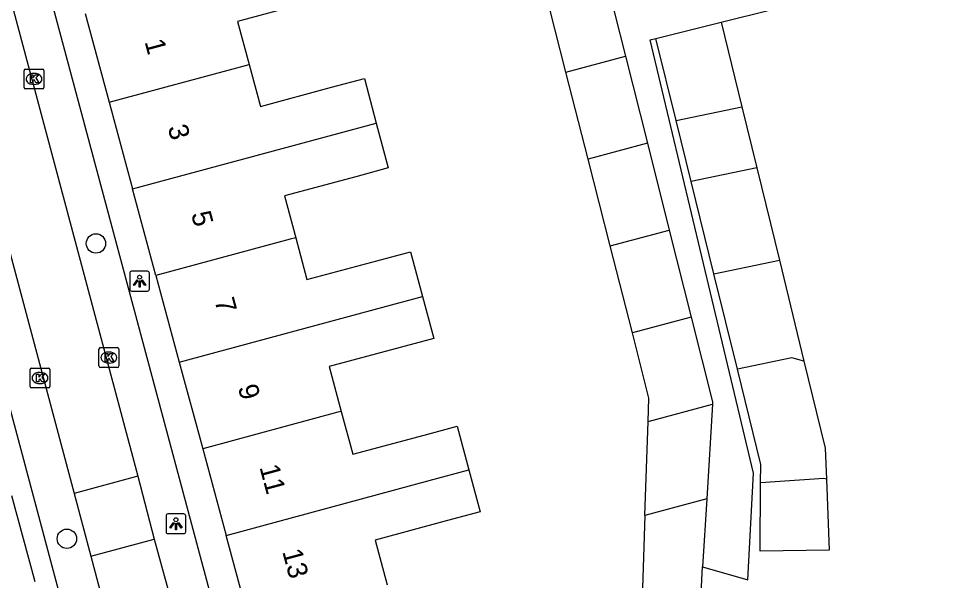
# Model space of a CAD drawing. Extents: x 162542 to 163144, y 380786 to 381511.
# Drawn here: x 163031.56 to 163078.03, y 381072.86 to 381101.24 of the extents above; entities that cross this region are included whole.
import ezdxf

# ---------------------------------------------------------------- set-up
doc = ezdxf.new("R2010")
doc.units = 0
for name, color, linetype in [('IMGEO_Boom', 7, 'Continuous'), ('IMGEO_Kolk', 7, 'Continuous'), ('IMGEO_Lichtpunt', 7, 'Continuous'), ('IMGEO_Pand', 7, 'Continuous'), ('IMGEO_Pand_nummerreeks', 7, 'Continuous'), ('IMGEO_Rijbaan_lokaal_open', 7, 'Continuous'), ('IMGEO_Voetpad_open', 7, 'Continuous')]:
    doc.layers.add(name, color=color, linetype=linetype)

msp = doc.modelspace()

# ---------------------------------------------------------------- linework, layer by layer
at = {"layer": 'IMGEO_Boom'}
for centre in [(163035.475, 381089.877), (163034.006, 381074.972)]:
    msp.add_circle(centre, 0.489, dxfattribs=at)
at = {"layer": 'IMGEO_Kolk'}
for p, q in [((163031.847, 381097.757), (163031.847, 381098.609)), ((163031.922, 381098.683), (163032.774, 381098.683)), ((163032.848, 381098.609), (163032.848, 381097.757)), ((163032.335, 381098.463), (163032.36, 381098.463)), ((163032.774, 381097.683), (163031.922, 381097.683)), ((163032.358, 381097.903), (163032.333, 381097.903)), ((163035.702, 381084.619), (163036.554, 381084.619)), ((163035.627, 381083.693), (163035.627, 381084.545)), ((163036.115, 381084.399), (163036.14, 381084.399)), ((163036.628, 381084.545), (163036.628, 381083.693)), ((163036.138, 381083.839), (163036.113, 381083.839)), ((163032.149, 381082.66), (163032.149, 381083.512)), ((163032.224, 381083.586), (163033.076, 381083.586)), ((163032.637, 381083.366), (163032.662, 381083.366)), ((163033.15, 381083.512), (163033.15, 381082.66)), ((163036.554, 381083.619), (163035.702, 381083.619)), ((163032.66, 381082.806), (163032.635, 381082.806)), ((163033.076, 381082.586), (163032.224, 381082.586))]:
    msp.add_line(p, q, dxfattribs=at)
for points in [[(163031.847, 381097.757), (163031.847, 381098.609)], [(163031.922, 381098.683), (163032.774, 381098.683)], [(163032.848, 381098.609), (163032.848, 381097.757)], [(163032.168, 381098.383), (163032.291, 381098.383), (163032.291, 381098.232), (163032.421, 381098.383), (163032.585, 381098.383), (163032.439, 381098.232), (163032.592, 381097.983), (163032.44, 381097.983), (163032.355, 381098.147), (163032.291, 381098.08), (163032.291, 381097.983), (163032.168, 381097.983), (163032.168, 381098.383)], [(163032.774, 381097.683), (163031.922, 381097.683)], [(163035.702, 381084.619), (163036.554, 381084.619)], [(163035.627, 381083.693), (163035.627, 381084.545)], [(163035.948, 381084.319), (163036.071, 381084.319), (163036.071, 381084.168), (163036.201, 381084.319), (163036.365, 381084.319), (163036.219, 381084.168), (163036.372, 381083.919), (163036.22, 381083.919), (163036.135, 381084.083), (163036.071, 381084.016), (163036.071, 381083.919), (163035.948, 381083.919), (163035.948, 381084.319)], [(163036.628, 381084.545), (163036.628, 381083.693)], [(163032.149, 381082.66), (163032.149, 381083.512)], [(163032.224, 381083.586), (163033.076, 381083.586)], [(163032.47, 381083.286), (163032.593, 381083.286), (163032.593, 381083.135), (163032.723, 381083.286), (163032.887, 381083.286), (163032.741, 381083.135), (163032.894, 381082.886), (163032.742, 381082.886), (163032.657, 381083.05), (163032.593, 381082.983), (163032.593, 381082.886), (163032.47, 381082.886), (163032.47, 381083.286)], [(163033.15, 381083.512), (163033.15, 381082.66)], [(163036.554, 381083.619), (163035.702, 381083.619)], [(163033.076, 381082.586), (163032.224, 381082.586)]]:
    msp.add_lwpolyline(points, dxfattribs=at)
for centre, start, end in [((163031.924, 381098.607), 91.552, 178.448), ((163031.924, 381098.607), 91.552, 178.448), ((163032.772, 381098.607), 1.552, 88.448), ((163032.772, 381098.607), 1.552, 88.448), ((163031.924, 381097.759), 181.552, 268.448), ((163031.924, 381097.759), 181.552, 268.448), ((163032.772, 381097.759), 271.552, 358.448), ((163032.772, 381097.759), 271.552, 358.448), ((163035.704, 381084.543), 91.552, 178.448), ((163035.704, 381084.543), 91.552, 178.448), ((163036.552, 381084.543), 1.552, 88.448), ((163036.552, 381084.543), 1.552, 88.448), ((163035.704, 381083.695), 181.552, 268.448), ((163035.704, 381083.695), 181.552, 268.448), ((163036.552, 381083.695), 271.552, 358.448), ((163036.552, 381083.695), 271.552, 358.448), ((163032.226, 381083.51), 91.552, 178.448), ((163032.226, 381083.51), 91.552, 178.448), ((163033.074, 381083.51), 1.552, 88.448), ((163033.074, 381083.51), 1.552, 88.448), ((163032.226, 381082.662), 181.552, 268.448), ((163032.226, 381082.662), 181.552, 268.448), ((163033.074, 381082.662), 271.552, 358.448), ((163033.074, 381082.662), 271.552, 358.448)]:
    msp.add_arc(centre, 0.0765, start, end, dxfattribs=at)
for centre, major_axis, ratio, start_param, end_param in [((163032.334, 381098.183), (-0.387, 0.002), 0.722429, 4.712389, 7.853982), ((163032.359, 381098.183), (-0.39, 0.002), 0.717154, 1.570796, 4.712389), ((163036.114, 381084.119), (-0.387, 0.002), 0.722429, 4.712389, 7.853982), ((163036.139, 381084.119), (-0.39, 0.002), 0.717154, 1.570796, 4.712389), ((163032.636, 381083.086), (-0.387, 0.002), 0.722429, 4.712389, 7.853982), ((163032.661, 381083.086), (-0.39, 0.002), 0.717154, 1.570796, 4.712389)]:
    msp.add_ellipse(centre, major_axis=major_axis, ratio=ratio, start_param=start_param, end_param=end_param, dxfattribs=at)
at = {"layer": 'IMGEO_Lichtpunt'}
for p, q in [((163037.179, 381088.379), (163037.179, 381087.572)), ((163037.179, 381088.379), (163037.179, 381087.572)), ((163038.081, 381088.474), (163037.273, 381088.474)), ((163038.081, 381088.474), (163037.273, 381088.474)), ((163038.175, 381087.572), (163038.175, 381088.379)), ((163038.175, 381087.572), (163038.175, 381088.379)), ((163037.273, 381087.478), (163038.081, 381087.478)), ((163037.273, 381087.478), (163038.081, 381087.478)), ((163039.917, 381076.228), (163039.109, 381076.228)), ((163039.917, 381076.228), (163039.109, 381076.228)), ((163039.015, 381076.133), (163039.015, 381075.326)), ((163039.015, 381076.133), (163039.015, 381075.326)), ((163040.011, 381075.326), (163040.011, 381076.133)), ((163040.011, 381075.326), (163040.011, 381076.133)), ((163039.109, 381075.232), (163039.917, 381075.232)), ((163039.109, 381075.232), (163039.917, 381075.232))]:
    msp.add_line(p, q, dxfattribs=at)
for points in [[(163037.553, 381088.043), (163037.592, 381088.015), (163037.404, 381087.753), (163037.366, 381087.78), (163037.553, 381088.043)], [(163037.655, 381087.995), (163037.702, 381087.995), (163037.702, 381087.673), (163037.655, 381087.673), (163037.655, 381087.995)], [(163037.765, 381088.015), (163037.803, 381088.042), (163037.99, 381087.78), (163037.951, 381087.752), (163037.765, 381088.015)], [(163039.389, 381075.797), (163039.428, 381075.769), (163039.24, 381075.507), (163039.202, 381075.534), (163039.389, 381075.797)], [(163039.601, 381075.769), (163039.639, 381075.796), (163039.826, 381075.534), (163039.787, 381075.506), (163039.601, 381075.769)], [(163039.491, 381075.749), (163039.538, 381075.749), (163039.538, 381075.427), (163039.491, 381075.427), (163039.491, 381075.749)]]:
    msp.add_lwpolyline(points, dxfattribs=at)
for centre in [(163037.678, 381088.177), (163039.514, 381075.931)]:
    msp.add_circle(centre, 0.0994, dxfattribs=at)
for centre, start, end in [((163037.273, 381088.379), 90, 180), ((163037.273, 381088.379), 90, 180), ((163038.081, 381088.379), 0, 90), ((163038.081, 381088.379), 0, 90), ((163037.273, 381087.572), 180, 270), ((163037.273, 381087.572), 180, 270), ((163038.081, 381087.572), 270, 0), ((163038.081, 381087.572), 270, 360), ((163039.109, 381076.133), 90, 180), ((163039.109, 381076.133), 90, 180), ((163039.917, 381076.133), 0, 90), ((163039.917, 381076.133), 0, 90), ((163039.109, 381075.326), 180, 270), ((163039.109, 381075.326), 180, 270), ((163039.917, 381075.326), 270, 0), ((163039.917, 381075.326), 270, 360)]:
    msp.add_arc(centre, 0.0946, start, end, dxfattribs=at)
at = {"layer": 'IMGEO_Pand'}
for points in [[(163047.262, 381104.816), (163047.882, 381102.499), (163046.193, 381102.044), (163042.624, 381101.083), (163043.209, 381098.91)], [(163061.11, 381103.73), (163062.215, 381099.339)], [(163059.204, 381098.528), (163058.085, 381102.916)], [(163034.928, 381101.494), (163036.14, 381097.007)], [(163063.75, 381100.226), (163067.05, 381101.051)], [(163067.05, 381101.051), (163068.094, 381096.774)], [(163064.771, 381096.081), (163063.75, 381100.226)], [(163059.204, 381098.528), (163062.215, 381099.339)], [(163062.215, 381099.339), (163063.321, 381094.945)], [(163036.14, 381097.007), (163043.022, 381098.86), (163043.209, 381098.91)], [(163043.209, 381098.91), (163043.78, 381096.791), (163047.378, 381097.76), (163049.029, 381098.205), (163049.632, 381095.95)], [(163060.324, 381094.138), (163059.204, 381098.528)], [(163036.14, 381097.007), (163037.321, 381092.634)], [(163064.771, 381096.081), (163068.094, 381096.774)], [(163068.094, 381096.774), (163068.847, 381093.691)], [(163037.321, 381092.634), (163049.632, 381095.95)], [(163049.632, 381095.95), (163050.235, 381093.692), (163048.592, 381093.25), (163044.994, 381092.281), (163045.564, 381090.163)], [(163065.53, 381093), (163064.771, 381096.081)], [(163063.321, 381094.945), (163060.324, 381094.138)], [(163063.321, 381094.945), (163064.426, 381090.554)], [(163061.444, 381089.75), (163060.324, 381094.138)], [(163068.847, 381093.691), (163065.53, 381093)], [(163068.847, 381093.691), (163069.985, 381089.029)], [(163066.678, 381088.341), (163065.53, 381093)], [(163038.503, 381088.261), (163037.321, 381092.634)], [(163045.564, 381090.163), (163045.287, 381090.088), (163038.503, 381088.261)], [(163045.564, 381090.163), (163046.133, 381088.052), (163049.661, 381089.002), (163051.366, 381089.461), (163051.971, 381087.198)], [(163061.444, 381089.75), (163064.426, 381090.554)], [(163064.426, 381090.554), (163065.531, 381086.159)], [(163062.564, 381085.36), (163061.444, 381089.75)], [(163066.678, 381088.341), (163069.985, 381089.029)], [(163069.985, 381089.029), (163071.229, 381083.934)], [(163067.864, 381083.53), (163066.678, 381088.341)], [(163038.503, 381088.261), (163039.685, 381083.888)], [(163039.685, 381083.888), (163049.959, 381086.656), (163051.971, 381087.198)], [(163051.971, 381087.198), (163052.536, 381085.082), (163050.84, 381084.625), (163047.254, 381083.659), (163047.862, 381081.4)], [(163065.531, 381086.159), (163062.564, 381085.36)], [(163065.531, 381086.159), (163066.609, 381081.877), (163066.602, 381081.759)], [(163063.361, 381080.885), (163063.402, 381082.074), (163062.564, 381085.36)], [(163039.685, 381083.888), (163040.865, 381079.516)], [(163071.229, 381083.934), (163070.619, 381084.104), (163067.864, 381083.53)], [(163071.229, 381083.934), (163072.3, 381079.548), (163072.36, 381077.975)], [(163069.041, 381077.788), (163069.049, 381078.719), (163067.864, 381083.53)], [(163047.862, 381081.4), (163047.697, 381081.356), (163040.865, 381079.516)], [(163047.862, 381081.4), (163048.445, 381079.236), (163052.057, 381080.208), (163053.719, 381080.655), (163054.309, 381078.447)], [(163063.361, 381080.885), (163066.602, 381081.759)], [(163066.602, 381081.759), (163066.317, 381076.989)], [(163063.2, 381076.15), (163063.361, 381080.885)], [(163040.865, 381079.516), (163042.047, 381075.143)], [(163042.047, 381075.143), (163052.295, 381077.904), (163054.309, 381078.447)], [(163054.309, 381078.447), (163054.874, 381076.334), (163053.221, 381075.889), (163049.569, 381074.905), (163050.178, 381072.643)], [(163072.36, 381077.975), (163072.496, 381074.39), (163069.009, 381074.347), (163069.041, 381077.788)], [(163072.36, 381077.975), (163072.225, 381078.012), (163069.041, 381077.788)], [(163031.218, 381077.163), (163032.392, 381072.821)], [(163066.317, 381076.989), (163063.2, 381076.15)], [(163066.317, 381076.989), (163066.112, 381073.556)], [(163063.2, 381076.15), (163063.038, 381071.415)], [(163043.228, 381070.771), (163042.047, 381075.143)], [(163066.032, 381072.222), (163066.112, 381073.556)]]:
    msp.add_lwpolyline(points, dxfattribs=at)
at = {"layer": 'IMGEO_Rijbaan_lokaal_open'}
for points in [[(163024.207, 381115.224), (163028.907, 381097.696), (163034.368, 381077.25)], [(163027.891, 381114.14), (163030.851, 381103.35), (163037.584, 381078.128)], [(163037.584, 381078.128), (163034.368, 381077.25)], [(163037.584, 381078.128), (163038.422, 381074.953)], [(163034.368, 381077.25), (163035.214, 381074.085)], [(163035.214, 381074.085), (163038.422, 381074.953)], [(163038.422, 381074.953), (163045.806, 381048.117)], [(163035.214, 381074.085), (163036.79, 381068.183), (163040.68, 381053.581), (163043.221, 381043.992)]]:
    msp.add_lwpolyline(points, dxfattribs=at)
at = {"layer": 'IMGEO_Voetpad_open'}
for points in [[(163041.163, 381044.025), (163040.537, 381046.316), (163025.098, 381104.154), (163022.488, 381114.212)], [(163048.434, 381045.165), (163047.676, 381048.244), (163032.781, 381103.85), (163029.956, 381113.947)], [(163067.05, 381101.051), (163077.216, 381103.592), (163077.615, 381105.02), (163079.67, 381111.919), (163080.245, 381112.211)], [(163066.112, 381073.556), (163068.392, 381072.898), (163068.679, 381078.286), (163063.459, 381100.153), (163063.75, 381100.226)]]:
    msp.add_lwpolyline(points, dxfattribs=at)

# ---------------------------------------------------------------- texts
at = {"layer": 'IMGEO_Pand_nummerreeks'}
for s, rotation, p in [('1', 285.1167, (163037.925, 381100.064)), ('3', 285.1167, (163039.092, 381095.743)), ('5', 285.1167, (163040.273, 381091.37)), ('7', 285.1294, (163041.454, 381086.998)), ('9', 285.1039, (163042.636, 381082.625)), ('11', 285.1256, (163043.727, 381078.587)), ('13', 285.1164, (163044.879, 381074.324))]:
    msp.add_text(s, height=1, rotation=rotation, dxfattribs=at).set_placement(p)

doc.saveas('drawing.dxf')
